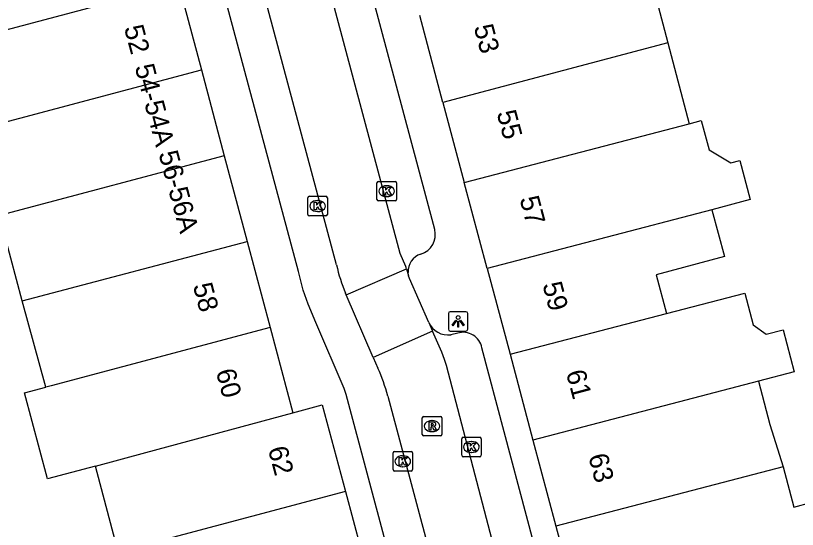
# Model space of a CAD drawing. Extents: x 162542 to 163144, y 380786 to 381511.
# Drawn here: x 162881.83 to 162921.91, y 380917.49 to 380943.84 of the extents above; entities that cross this region are included whole.
import ezdxf

# ---------------------------------------------------------------- set-up
doc = ezdxf.new("R2010")
doc.units = 0
for name, color, linetype in [('IMGEO_Kolk', 7, 'Continuous'), ('IMGEO_Lichtpunt', 7, 'Continuous'), ('IMGEO_Pand', 7, 'Continuous'), ('IMGEO_Pand_nummerreeks', 7, 'Continuous'), ('IMGEO_Rijbaan_lokaal_open', 7, 'Continuous'), ('IMGEO_Rioolput', 7, 'Continuous'), ('IMGEO_Voetpad_open', 7, 'Continuous')]:
    doc.layers.add(name, color=color, linetype=linetype)

msp = doc.modelspace()

# ---------------------------------------------------------------- linework, layer by layer
at = {"layer": 'IMGEO_Kolk'}
for p, q in [((162900.358, 380934.407), (162900.358, 380935.259)), ((162900.433, 380935.333), (162901.285, 380935.333)), ((162900.846, 380935.113), (162900.871, 380935.113)), ((162901.359, 380935.259), (162901.359, 380934.407)), ((162896.817, 380933.644), (162896.817, 380934.496)), ((162896.892, 380934.57), (162897.744, 380934.57)), ((162897.305, 380934.35), (162897.33, 380934.35)), ((162897.818, 380934.496), (162897.818, 380933.644)), ((162901.285, 380934.333), (162900.433, 380934.333)), ((162900.869, 380934.553), (162900.844, 380934.553)), ((162897.744, 380933.57), (162896.892, 380933.57)), ((162897.328, 380933.79), (162897.303, 380933.79)), ((162904.776, 380922.213), (162905.628, 380922.213)), ((162904.701, 380921.287), (162904.701, 380922.139)), ((162905.189, 380921.993), (162905.214, 380921.993)), ((162905.702, 380922.139), (162905.702, 380921.287)), ((162901.182, 380920.557), (162901.182, 380921.409)), ((162901.257, 380921.483), (162902.109, 380921.483)), ((162902.183, 380921.409), (162902.183, 380920.557)), ((162905.212, 380921.433), (162905.187, 380921.433)), ((162901.67, 380921.263), (162901.695, 380921.263)), ((162905.628, 380921.213), (162904.776, 380921.213)), ((162901.693, 380920.703), (162901.668, 380920.703)), ((162902.109, 380920.483), (162901.257, 380920.483))]:
    msp.add_line(p, q, dxfattribs=at)
for points in [[(162900.358, 380934.407), (162900.358, 380935.259)], [(162900.433, 380935.333), (162901.285, 380935.333)], [(162900.679, 380935.033), (162900.802, 380935.033), (162900.802, 380934.882), (162900.932, 380935.033), (162901.096, 380935.033), (162900.95, 380934.882), (162901.103, 380934.633), (162900.951, 380934.633), (162900.866, 380934.797), (162900.802, 380934.73), (162900.802, 380934.633), (162900.679, 380934.633), (162900.679, 380935.033)], [(162901.359, 380935.259), (162901.359, 380934.407)], [(162896.817, 380933.644), (162896.817, 380934.496)], [(162896.892, 380934.57), (162897.744, 380934.57)], [(162897.138, 380934.27), (162897.261, 380934.27), (162897.261, 380934.119), (162897.391, 380934.27), (162897.555, 380934.27), (162897.409, 380934.119), (162897.562, 380933.87), (162897.41, 380933.87), (162897.325, 380934.034), (162897.261, 380933.967), (162897.261, 380933.87), (162897.138, 380933.87), (162897.138, 380934.27)], [(162897.818, 380934.496), (162897.818, 380933.644)], [(162901.285, 380934.333), (162900.433, 380934.333)], [(162897.744, 380933.57), (162896.892, 380933.57)], [(162904.776, 380922.213), (162905.628, 380922.213)], [(162904.701, 380921.287), (162904.701, 380922.139)], [(162905.022, 380921.913), (162905.145, 380921.913), (162905.145, 380921.762), (162905.275, 380921.913), (162905.439, 380921.913), (162905.293, 380921.762), (162905.446, 380921.513), (162905.294, 380921.513), (162905.209, 380921.677), (162905.145, 380921.61), (162905.145, 380921.513), (162905.022, 380921.513), (162905.022, 380921.913)], [(162905.702, 380922.139), (162905.702, 380921.287)], [(162901.182, 380920.557), (162901.182, 380921.409)], [(162901.257, 380921.483), (162902.109, 380921.483)], [(162902.183, 380921.409), (162902.183, 380920.557)], [(162901.503, 380921.183), (162901.626, 380921.183), (162901.626, 380921.032), (162901.756, 380921.183), (162901.92, 380921.183), (162901.774, 380921.032), (162901.927, 380920.783), (162901.775, 380920.783), (162901.69, 380920.947), (162901.626, 380920.88), (162901.626, 380920.783), (162901.503, 380920.783), (162901.503, 380921.183)], [(162905.628, 380921.213), (162904.776, 380921.213)], [(162902.109, 380920.483), (162901.257, 380920.483)]]:
    msp.add_lwpolyline(points, dxfattribs=at)
for centre, start, end in [((162900.435, 380935.257), 91.552, 178.448), ((162900.435, 380935.257), 91.552, 178.448), ((162901.283, 380935.257), 1.552, 88.448), ((162901.283, 380935.257), 1.552, 88.448), ((162896.894, 380934.494), 91.552, 178.448), ((162896.894, 380934.494), 91.552, 178.448), ((162897.742, 380934.494), 1.552, 88.448), ((162897.742, 380934.494), 1.552, 88.448), ((162900.435, 380934.409), 181.552, 268.448), ((162900.435, 380934.409), 181.552, 268.448), ((162901.283, 380934.409), 271.552, 358.448), ((162901.283, 380934.409), 271.552, 358.448), ((162896.894, 380933.646), 181.552, 268.448), ((162896.894, 380933.646), 181.552, 268.448), ((162897.742, 380933.646), 271.552, 358.448), ((162897.742, 380933.646), 271.552, 358.448), ((162904.778, 380922.137), 91.552, 178.448), ((162904.778, 380922.137), 91.552, 178.448), ((162905.626, 380922.137), 1.552, 88.448), ((162905.626, 380922.137), 1.552, 88.448), ((162901.259, 380921.407), 91.552, 178.448), ((162901.259, 380921.407), 91.552, 178.448), ((162902.107, 380921.407), 1.552, 88.448), ((162902.107, 380921.407), 1.552, 88.448), ((162904.778, 380921.289), 181.552, 268.448), ((162904.778, 380921.289), 181.552, 268.448), ((162905.626, 380921.289), 271.552, 358.448), ((162905.626, 380921.289), 271.552, 358.448), ((162901.259, 380920.559), 181.552, 268.448), ((162901.259, 380920.559), 181.552, 268.448), ((162902.107, 380920.559), 271.552, 358.448), ((162902.107, 380920.559), 271.552, 358.448)]:
    msp.add_arc(centre, 0.0765, start, end, dxfattribs=at)
for centre, major_axis, ratio, start_param, end_param in [((162900.845, 380934.833), (-0.387, 0.002), 0.722429, 4.712389, 7.853982), ((162900.87, 380934.833), (-0.39, 0.002), 0.717154, 1.570796, 4.712389), ((162897.304, 380934.07), (-0.387, 0.002), 0.722429, 4.712389, 7.853982), ((162897.329, 380934.07), (-0.39, 0.002), 0.717154, 1.570796, 4.712389), ((162905.188, 380921.713), (-0.387, 0.002), 0.722429, 4.712389, 7.853982), ((162905.213, 380921.713), (-0.39, 0.002), 0.717154, 1.570796, 4.712389), ((162901.669, 380920.983), (-0.387, 0.002), 0.722429, 4.712389, 7.853982), ((162901.694, 380920.983), (-0.39, 0.002), 0.717154, 1.570796, 4.712389)]:
    msp.add_ellipse(centre, major_axis=major_axis, ratio=ratio, start_param=start_param, end_param=end_param, dxfattribs=at)
at = {"layer": 'IMGEO_Lichtpunt'}
for p, q in [((162904.923, 380928.653), (162904.115, 380928.653)), ((162904.923, 380928.653), (162904.115, 380928.653)), ((162904.021, 380928.558), (162904.021, 380927.751)), ((162904.021, 380928.558), (162904.021, 380927.751)), ((162905.017, 380927.751), (162905.017, 380928.558)), ((162905.017, 380927.751), (162905.017, 380928.558)), ((162904.115, 380927.657), (162904.923, 380927.657)), ((162904.115, 380927.657), (162904.923, 380927.657))]:
    msp.add_line(p, q, dxfattribs=at)
for points in [[(162904.395, 380928.222), (162904.434, 380928.194), (162904.246, 380927.932), (162904.208, 380927.959), (162904.395, 380928.222)], [(162904.607, 380928.194), (162904.645, 380928.221), (162904.832, 380927.959), (162904.793, 380927.931), (162904.607, 380928.194)], [(162904.497, 380928.174), (162904.544, 380928.174), (162904.544, 380927.852), (162904.497, 380927.852), (162904.497, 380928.174)]]:
    msp.add_lwpolyline(points, dxfattribs=at)
msp.add_circle((162904.52, 380928.356), 0.0994, dxfattribs=at)
for centre, start, end in [((162904.115, 380928.558), 90, 180), ((162904.115, 380928.558), 90, 180), ((162904.923, 380928.558), 0, 90), ((162904.923, 380928.558), 0, 90), ((162904.115, 380927.751), 180, 270), ((162904.115, 380927.751), 180, 270), ((162904.923, 380927.751), 270, 0), ((162904.923, 380927.751), 270, 360)]:
    msp.add_arc(centre, 0.0946, start, end, dxfattribs=at)
at = {"layer": 'IMGEO_Pand'}
for points in [[(162914.108, 380946.87), (162915.273, 380942.447)], [(162872.212, 380940.718), (162879.005, 380942.49), (162890.18, 380945.466)], [(162890.18, 380945.466), (162891.356, 380941.06)], [(162903.739, 380939.382), (162902.548, 380943.847)], [(162915.273, 380942.447), (162903.739, 380939.382)], [(162915.273, 380942.447), (162916.368, 380938.291)], [(162879.787, 380937.982), (162880.167, 380938.081), (162891.356, 380941.06)], [(162891.356, 380941.06), (162892.532, 380936.654)], [(162903.739, 380939.382), (162904.833, 380935.28)], [(162904.833, 380935.28), (162916.368, 380938.291)], [(162916.368, 380938.291), (162916.985, 380938.451), (162917.387, 380936.946), (162918.509, 380936.282), (162918.961, 380936.402), (162919.493, 380934.406), (162917.534, 380933.883)], [(162892.532, 380936.654), (162881.329, 380933.671), (162880.985, 380933.581)], [(162892.532, 380936.654), (162893.708, 380932.249)], [(162906.008, 380930.874), (162904.833, 380935.28)], [(162917.534, 380933.883), (162906.008, 380930.874)], [(162917.534, 380933.883), (162918.176, 380931.478), (162914.667, 380930.542), (162915.195, 380928.561)], [(162882.176, 380929.207), (162880.985, 380933.581)], [(162882.176, 380929.207), (162893.708, 380932.249)], [(162893.708, 380932.249), (162894.884, 380927.843)], [(162906.008, 380930.874), (162907.183, 380926.47)], [(162915.195, 380928.561), (162919.214, 380929.61), (162919.648, 380927.984), (162920.311, 380927.498), (162921.176, 380927.724), (162921.753, 380925.561), (162919.917, 380925.082)], [(162883.382, 380924.781), (162882.176, 380929.207)], [(162907.183, 380926.47), (162915.195, 380928.561)], [(162894.884, 380927.843), (162883.653, 380924.853), (162883.382, 380924.781)], [(162894.884, 380927.843), (162896.052, 380923.468)], [(162907.183, 380926.47), (162908.358, 380922.065)], [(162919.917, 380925.082), (162908.358, 380922.065)], [(162919.917, 380925.082), (162920.505, 380922.876), (162921.182, 380920.701)], [(162885.922, 380920.733), (162883.467, 380920.075), (162882.284, 380924.488), (162883.382, 380924.781)], [(162896.052, 380923.468), (162897.556, 380923.869), (162898.741, 380919.432)], [(162885.922, 380920.733), (162888.504, 380921.425), (162896.052, 380923.468)], [(162908.358, 380922.065), (162909.533, 380917.661)], [(162887.097, 380916.331), (162885.922, 380920.733)], [(162921.182, 380920.701), (162909.533, 380917.661)], [(162921.182, 380920.701), (162921.733, 380918.636), (162923.471, 380919.099), (162924.075, 380916.835)], [(162898.741, 380919.432), (162887.236, 380916.369), (162887.097, 380916.331)], [(162898.741, 380919.432), (162899.917, 380915.027)], [(162909.533, 380917.661), (162910.687, 380913.334)]]:
    msp.add_lwpolyline(points, dxfattribs=at)
at = {"layer": 'IMGEO_Rijbaan_lokaal_open'}
for points in [[(162901.876, 380930.848), (162901.838, 380930.972), (162901.555, 380931.634), (162890.133, 380974.374), (162888.386, 380980.871)], [(162898.286, 380931.049), (162885.174, 380980.018)], [(162898.784, 380929.52), (162901.876, 380930.848)], [(162901.876, 380930.848), (162901.98, 380930.5)], [(162903.018, 380928.1), (162902.029, 380930.351), (162901.98, 380930.5)], [(162898.784, 380929.52), (162898.75, 380929.6)], [(162900.167, 380926.307), (162898.784, 380929.52)], [(162903.018, 380928.1), (162903.211, 380927.653)], [(162903.211, 380927.653), (162900.167, 380926.307)], [(162908.496, 380908.364), (162903.922, 380925.897), (162903.826, 380926.209), (162903.679, 380926.571), (162903.211, 380927.653)], [(162900.167, 380926.307), (162900.404, 380925.757)], [(162900.912, 380924.329), (162905.118, 380908.579)]]:
    msp.add_lwpolyline(points, dxfattribs=at)
for centre, radius, start, end in [((162905.958, 380932.707), 7.849, 192.1941, 203.3182), ((162891.503, 380921.786), 9.747, 15.1231, 24.0421)]:
    msp.add_arc(centre, radius, start, end, dxfattribs=at)
at = {"layer": 'IMGEO_Rioolput'}
for p, q in [((162902.681, 380922.36), (162902.681, 380923.212)), ((162902.756, 380923.286), (162903.608, 380923.286)), ((162903.169, 380923.066), (162903.194, 380923.066)), ((162903.682, 380923.212), (162903.682, 380922.36)), ((162903.608, 380922.286), (162902.756, 380922.286)), ((162903.192, 380922.506), (162903.167, 380922.506))]:
    msp.add_line(p, q, dxfattribs=at)
for points in [[(162902.681, 380922.36), (162902.681, 380923.212)], [(162902.756, 380923.286), (162903.608, 380923.286)], [(162903.682, 380923.212), (162903.682, 380922.36)], [(162903.27, 380922.984), (162903.018, 380922.986), (162903.018, 380922.586)], [(162903.018, 380922.586), (162903.142, 380922.586), (162903.142, 380922.748), (162903.153, 380922.748)], [(162903.196, 380922.905), (162903.142, 380922.905), (162903.142, 380922.824)], [(162903.142, 380922.824), (162903.194, 380922.824)], [(162903.2, 380922.719), (162903.271, 380922.586), (162903.411, 380922.586), (162903.346, 380922.712)], [(162903.608, 380922.286), (162902.756, 380922.286)]]:
    msp.add_lwpolyline(points, dxfattribs=at)
for centre, radius, start, end in [((162902.758, 380923.21), 0.0765, 91.552, 178.448), ((162902.758, 380923.21), 0.0765, 91.552, 178.448), ((162903.606, 380923.21), 0.0765, 1.552, 88.448), ((162903.606, 380923.21), 0.0765, 1.552, 88.448), ((162903.152, 380922.695), 0.0533, 26.0293, 88.6989), ((162903.178, 380923.013), 0.19, 274.7715, 282.9687), ((162903.202, 380922.809), 0.0964, 77.0061, 93.1865), ((162903.216, 380922.866), 0.0378, 276.6634, 79.6772), ((162903.269, 380922.874), 0.109, 350.3612, 89.416), ((162903.267, 380922.874), 0.112, 277.5842, 350.9817), ((162903.251, 380922.659), 0.108, 29.5134, 73.7905), ((162902.758, 380922.362), 0.0765, 181.552, 268.448), ((162902.758, 380922.362), 0.0765, 181.552, 268.448), ((162903.606, 380922.362), 0.0765, 271.552, 358.448), ((162903.606, 380922.362), 0.0765, 271.552, 358.448)]:
    msp.add_arc(centre, radius, start, end, dxfattribs=at)
for centre, major_axis, ratio, start_param, end_param in [((162903.168, 380922.786), (-0.387, 0.002), 0.722429, 4.712389, 7.853982), ((162903.193, 380922.786), (-0.39, 0.002), 0.717154, 1.570796, 4.712389)]:
    msp.add_ellipse(centre, major_axis=major_axis, ratio=ratio, start_param=start_param, end_param=end_param, dxfattribs=at)
at = {"layer": 'IMGEO_Voetpad_open'}
for points in [[(162903.319, 380932.863), (162892.108, 380974.822), (162879.625, 381021.207), (162879.415, 381022.016), (162879.319, 381022.406), (162879.144, 381023.334), (162876.936, 381034.701), (162876.741, 381035.545), (162876.464, 381036.645), (162868.265, 381067.311)], [(162902.951, 380908.79), (162898.843, 380924.15), (162898.786, 380924.4), (162898.683, 380924.706), (162897.228, 380928.095), (162896.835, 380929.036), (162896.579, 380929.758), (162896.332, 380930.722), (162882.251, 380983.223), (162872.201, 381021.07), (162869.619, 381033.902), (162863.623, 381056.326)], [(162901.98, 380930.5), (162901.957, 380930.656)], [(162904.497, 380927.552), (162904.154, 380927.467)], [(162910.311, 380909.571), (162905.736, 380926.804)]]:
    msp.add_lwpolyline(points, dxfattribs=at)
for centre, radius, start, end in [((162902.307, 380932.607), 1.044, 286.5815, 14.2237), ((162902.893, 380930.714), 0.938, 107.8828, 183.521), ((162904.01, 380928.544), 1.086, 204.1126, 277.6327), ((162904.782, 380926.624), 0.971, 10.6923, 107.0679)]:
    msp.add_arc(centre, radius, start, end, dxfattribs=at)

# ---------------------------------------------------------------- texts
at = {"layer": 'IMGEO_Pand_nummerreeks'}
for s, rotation, p in [('52', 284.9455, (162887.384, 380943.218)), ('53', 284.9344, (162905.315, 380943.253)), ('54-54A', 284.7303, (162887.934, 380941.22)), ('55', 284.9344, (162906.489, 380938.851)), ('56-56A', 285.0491, (162889.154, 380936.772)), ('57', 284.9344, (162907.663, 380934.449)), ('58', 284.9455, (162890.914, 380929.996)), ('59', 284.9344, (162908.837, 380930.047)), ('60', 284.9455, (162892.09, 380925.59)), ('61', 284.9368, (162910.04, 380925.535)), ('62', 284.9474, (162894.763, 380921.615)), ('63', 284.9344, (162911.186, 380921.243))]:
    msp.add_text(s, height=1, rotation=rotation, dxfattribs=at).set_placement(p)

doc.saveas('drawing.dxf')
